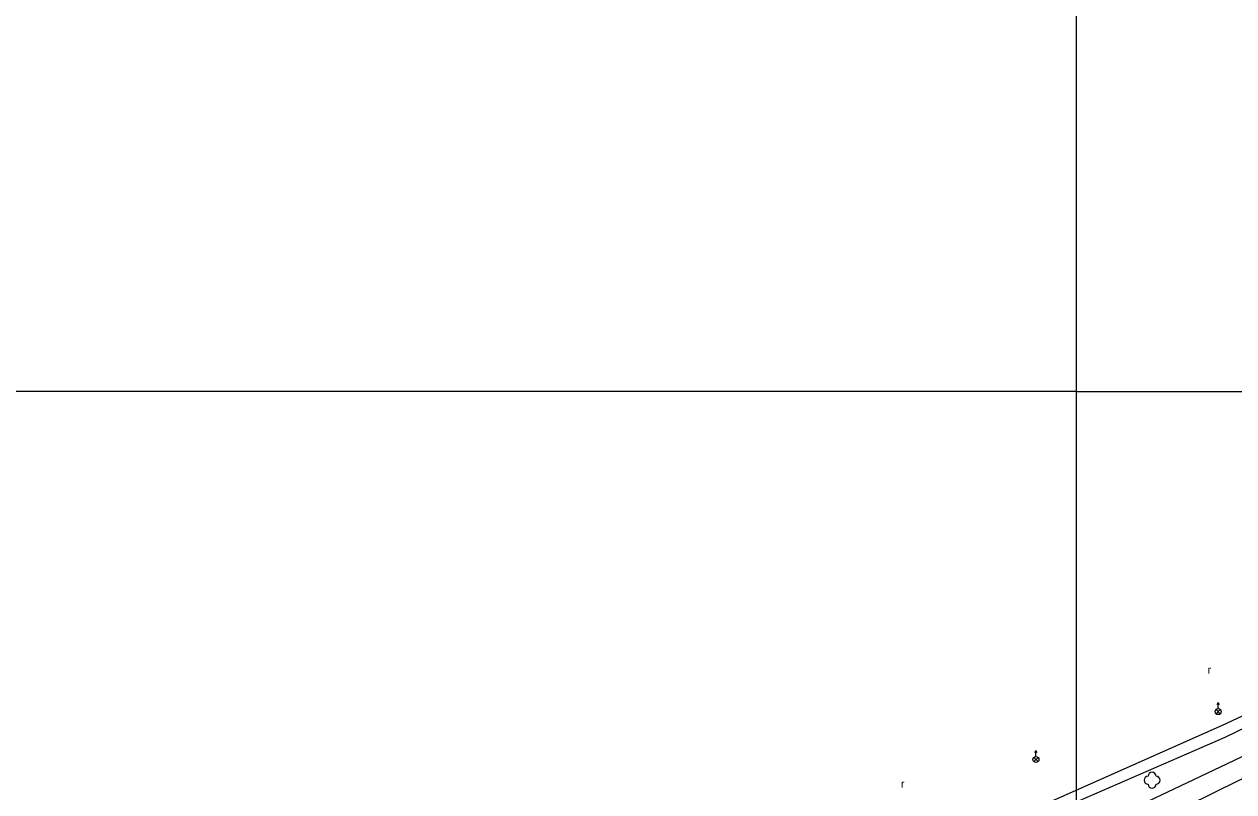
# Model space of a CAD drawing. Extents: x -582188 to -561562, y -1187250 to -1183500.
# Drawn here: x -575756.5 to -575605.3, y -1183800 to -1183704.1 of the extents above; entities that cross this region are included whole.
import ezdxf

# ---------------------------------------------------------------- set-up
doc = ezdxf.new("R2010")
doc.units = 0
for name, color, linetype in [('ROZHRANÍ_PLOCH', 7, 'Continuous'), ('RÁMY_ML', 7, 'Continuous'), ('VÝŠKOPIS', 7, 'Continuous'), ('ZELEŇ', 7, 'Continuous'), ('ZN_BP', 7, 'Continuous'), ('ZN_KULTUR', 7, 'Continuous')]:
    doc.layers.add(name, color=color, linetype=linetype)

msp = doc.modelspace()

# ---------------------------------------------------------------- linework, layer by layer
at = {"layer": 'ROZHRANÍ_PLOCH'}
for points in [[(-575405.25, -1183725.47), (-575408.32, -1183724), (-575412.07, -1183723.16), (-575416.62, -1183722.57), (-575422.86, -1183723.19), (-575428.09, -1183724.24), (-575437.53, -1183726.87), (-575450.91, -1183731.38), (-575464.3, -1183736.82), (-575475.92, -1183741.86), (-575495.61, -1183750.72), (-575513.71, -1183758.55), (-575533.73, -1183767.14), (-575549.75, -1183773.69), (-575568.1, -1183782.01), (-575584.15, -1183789.32), (-575604.7, -1183798.61), (-575611.2, -1183801.8), (-575623, -1183807.1)], [(-575467.49, -1183735.19), (-575477.28, -1183739.49), (-575496.38, -1183747.93), (-575514.6, -1183756.12), (-575534.45, -1183764.63), (-575550.56, -1183771.2), (-575569.34, -1183779.46), (-575586.33, -1183787), (-575605.37, -1183796.16), (-575624.34, -1183805.14)]]:
    msp.add_lwpolyline(points, dxfattribs=at)
at = {"layer": 'RÁMY_ML'}
msp.add_line((-575625, -1183750), (-575625, -1183500), dxfattribs=at)
for points in [[(-575625, -1183750), (-575312.5, -1183750), (-575312.5, -1183500), (-575625, -1183500)], [(-575937.5, -1184000), (-575625, -1184000), (-575625, -1183750), (-575937.5, -1183750)]]:
    msp.add_lwpolyline(points, dxfattribs=at)
at = {"layer": 'VÝŠKOPIS'}
msp.add_lwpolyline([(-575496.97, -1183746.93), (-575500.5, -1183747.22), (-575515.94, -1183753.46), (-575535.79, -1183762.2), (-575551.27, -1183768.8), (-575570.36, -1183776.77), (-575587.4, -1183783.97), (-575606.45, -1183793.21), (-575626.59, -1183801.99), (-575641.16, -1183808.9), (-575655.63, -1183816.92), (-575657.67, -1183817.95), (-575664.01, -1183820.98), (-575677.44, -1183828.13), (-575696.96, -1183838.35), (-575703.98, -1183841.57), (-575709.91, -1183845.1), (-575713.72, -1183846.88), (-575738.08, -1183860.91), (-575740.04, -1183861.21), (-575741.51, -1183861.81), (-575755.36, -1183870.92), (-575771.54, -1183881.3)], dxfattribs=at)
at = {"layer": 'ZELEŇ'}
msp.add_lwpolyline([(-575587.8, -1183782.84), (-575606.78, -1183791.75), (-575627.73, -1183801.02), (-575640.76, -1183806.63), (-575643.09, -1183807.75), (-575656.35, -1183815.13), (-575677.91, -1183826.71), (-575697.72, -1183837.1), (-575708.2, -1183842.24), (-575713.47, -1183845.14), (-575741.77, -1183861.05), (-575756.31, -1183869.38), (-575775.03, -1183880.13)], dxfattribs=at)
msp.add_circle((-575615.56, -1183798.57), 0.0005, dxfattribs=at)
for centre, start, end in [((-575615.56, -1183798.07), 0, 179.99999), ((-575616.06, -1183798.57), 89.99999, 269.99999), ((-575615.56, -1183799.07), 179.99999, 359.99999), ((-575615.06, -1183798.57), 270, 89.99999)]:
    msp.add_arc(centre, 0.5, start, end, dxfattribs=at)
at = {"layer": 'ZN_BP'}
for p, q in [((-575607.3, -1183789.625), (-575607.3, -1183788.875)), ((-575607.565, -1183790.264), (-575607.036, -1183789.736)), ((-575607.036, -1183790.268), (-575607.565, -1183789.736)), ((-575630.08, -1183795.605), (-575630.08, -1183794.855)), ((-575630.345, -1183796.244), (-575629.816, -1183795.716)), ((-575629.816, -1183796.248), (-575630.345, -1183795.716))]:
    msp.add_line(p, q, dxfattribs=at)
for points in [[(-575607.425, -1183789.125), (-575607.3, -1183788.875), (-575607.175, -1183789.125)], [(-575630.205, -1183795.105), (-575630.08, -1183794.855), (-575629.955, -1183795.105)]]:
    msp.add_lwpolyline(points, dxfattribs=at)
for centre in [(-575607.3, -1183790), (-575630.08, -1183795.98)]:
    msp.add_circle(centre, 0.375, dxfattribs=at)

# ---------------------------------------------------------------- texts
at = {"layer": 'ZN_KULTUR'}
for p in [(-575608.628, -1183785.272), (-575646.948, -1183799.512)]:
    msp.add_text('r', height=1, dxfattribs=at).set_placement(p)

doc.saveas('drawing.dxf')
